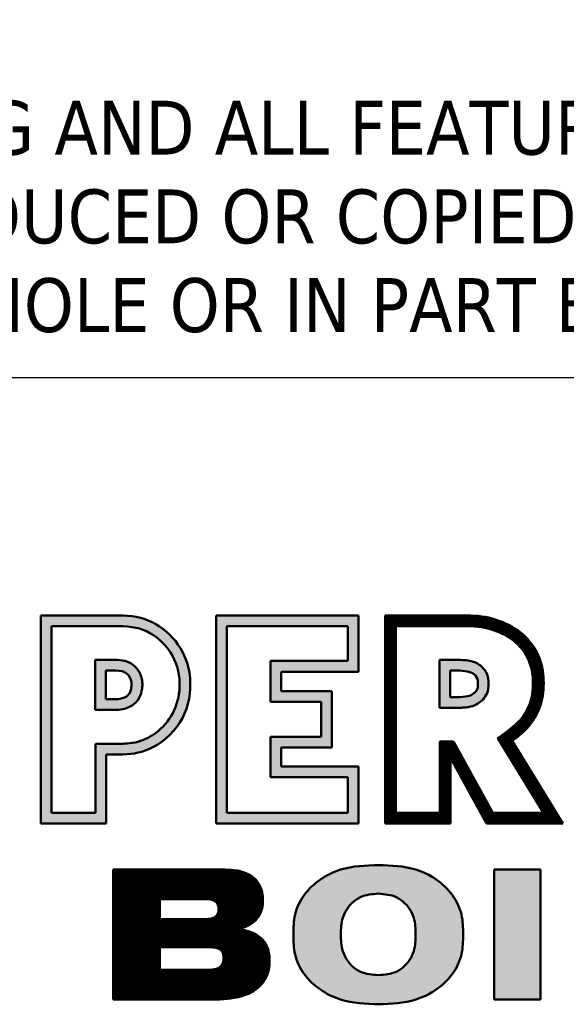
# Model space of a CAD drawing. Header units: inches. Extents: x 36 to 1719, y -84 to 1122.
# Tile 372 of 571: x 1409 to 1439, y 104 to 157. Entities that reach past the tile are written whole.
import ezdxf
from ezdxf.enums import TextEntityAlignment as Align

# ---------------------------------------------------------------- set-up
doc = ezdxf.new("R2010")
doc.units = ezdxf.units.IN
doc.header["$LTSCALE"] = 48
doc.header["$MEASUREMENT"] = 0
doc.layers.add('No Plot', color=7, linetype='Continuous', lineweight=25, plot=False)
doc.layers.add('Title (ANSI)', color=7, linetype='Continuous', lineweight=50)
doc.styles.add('Note Text (ANSI)', font='tahoma.ttf')
doc.styles.get("Standard").update_dxf_attribs({"font": 'arial.ttf'})
pattern_1 = [(45, (0, 0), (-3.0935921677e-05, 3.0935921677e-05), [])]

# ---------------------------------------------------------------- blocks, each defined once
blk = doc.blocks.new('Title Blocks SB TITLE-KS')
at = {"lineweight": 25}
h = blk.add_hatch(color=256, dxfattribs=at)
edge = h.paths.add_edge_path(flags=0)
edge.add_line((48.7307, 4.2394), (48.7563, 4.2394))
edge.add_spline(control_points=[(48.7563, 4.2394), (48.7636, 4.2394), (48.7696, 4.2399), (48.7829, 4.2426), (48.7905, 4.2461), (48.8138, 4.263), (48.8237, 4.282), (48.8249, 4.3147), (48.8222, 4.327), (48.811, 4.3477), (48.8018, 4.3567), (48.7811, 4.3686), (48.7714, 4.3702), (48.7559, 4.3705)], knot_values=[-0.818543, -0.818543, -0.818543, -0.818543, -0.7519, -0.7519, -0.65082, -0.65082, -0.418996, -0.418996, -0.279331, -0.279331, -0.139665, -0.139665, 0, 0, 0, 0], degree=3, periodic=0)
edge.add_line((48.7559, 4.3705), (48.6819, 4.3705))
edge.add_line((48.6819, 4.3705), (48.6819, 4.1626))
edge.add_line((48.6819, 4.1626), (48.7307, 4.1626))
edge.add_line((48.7307, 4.1626), (48.7307, 4.2394))
edge = h.paths.add_edge_path()
edge.add_spline(control_points=[(48.7563, 4.2275), (48.7694, 4.2275), (48.7798, 4.2288), (48.8041, 4.2394), (48.8166, 4.2501), (48.8409, 4.2887), (48.8404, 4.3252), (48.8153, 4.3605), (48.8051, 4.3692), (48.7825, 4.3806), (48.7708, 4.3822), (48.7561, 4.3824)], knot_values=[0, 0, 0, 0, 0.112702, 0.112702, 0.264618, 0.264618, 0.566661, 0.566661, 0.692602, 0.692602, 0.818543, 0.818543, 0.818543, 0.818543], degree=3, periodic=0)
edge.add_line((48.7561, 4.3824), (48.67, 4.3824))
edge.add_line((48.67, 4.3824), (48.67, 4.1507))
edge.add_line((48.67, 4.1507), (48.7426, 4.1507))
edge.add_line((48.7426, 4.1507), (48.7426, 4.2275))
edge.add_line((48.7426, 4.2275), (48.7563, 4.2275))
h = blk.add_hatch(color=256, dxfattribs=at)
h.paths.add_polyline_path([(48.9255, 4.286), (48.9255, 4.3316), (49.0117, 4.3316), (49.0117, 4.3705), (48.877, 4.3705), (48.877, 4.1626), (49.0116, 4.1626), (49.0116, 4.2021), (48.9255, 4.2021), (48.9255, 4.2471), (48.982, 4.2471), (48.982, 4.286)], flags=0)
h.paths.add_polyline_path([(49.0236, 4.3197), (49.0236, 4.3824), (48.8651, 4.3824), (48.8651, 4.1507), (49.0235, 4.1507), (49.0235, 4.214), (48.9374, 4.214), (48.9374, 4.2352), (48.9939, 4.2352), (48.9939, 4.2979), (48.9374, 4.2979), (48.9374, 4.3197)])
h = blk.add_hatch(dxfattribs=at)
h.set_pattern_fill('ANSI31', color=256, scale=0.00035, style=0)
h.set_pattern_definition(pattern_1)
edge = h.paths.add_edge_path(flags=0)
edge.add_line((49.1293, 4.2421), (49.173, 4.1626))
edge.add_line((49.173, 4.1626), (49.2296, 4.1626))
edge.add_line((49.2296, 4.1626), (49.1786, 4.2457))
edge.add_spline(control_points=[(49.1786, 4.2457), (49.1854, 4.2504), (49.1909, 4.2545), (49.1951, 4.258)], knot_values=[-0.701293, -0.701293, -0.701293, -0.701293, -0.650383, -0.650383, -0.650383, -0.650383], degree=3, periodic=0)
edge.add_spline(control_points=[(49.1951, 4.258), (49.1991, 4.2613), (49.2019, 4.264), (49.2088, 4.2724), (49.2128, 4.2796), (49.2172, 4.2937), (49.218, 4.302), (49.2173, 4.3211), (49.2148, 4.3299), (49.202, 4.3521), (49.1885, 4.3615), (49.1614, 4.3697), (49.1525, 4.3706), (49.1399, 4.3704)], knot_values=[-0.650383, -0.650383, -0.650383, -0.650383, -0.601453, -0.601453, -0.510571, -0.510571, -0.419689, -0.419689, -0.301849, -0.301849, -0.111362, -0.111362, 0, 0, 0, 0], degree=3, periodic=0)
edge.add_line((49.1399, 4.3704), (49.0652, 4.3704))
edge.add_line((49.0652, 4.3704), (49.0652, 4.1626))
edge.add_line((49.0652, 4.1626), (49.114, 4.1626))
edge.add_line((49.114, 4.1626), (49.114, 4.2421))
edge.add_line((49.114, 4.2421), (49.1293, 4.2421))
edge = h.paths.add_edge_path()
edge.add_line((49.251, 4.1507), (49.1946, 4.2425))
edge.add_spline(control_points=[(49.1946, 4.2425), (49.1976, 4.2447), (49.2003, 4.2468), (49.2027, 4.2488)], knot_values=[0.650383, 0.650383, 0.650383, 0.650383, 0.677218, 0.677218, 0.677218, 0.677218], degree=3, periodic=0)
edge.add_spline(control_points=[(49.2027, 4.2488), (49.2094, 4.2543), (49.2137, 4.2591), (49.2228, 4.2728), (49.2264, 4.2812), (49.2298, 4.2982), (49.2301, 4.3084), (49.2271, 4.3362), (49.2167, 4.3547), (49.1924, 4.3717), (49.1824, 4.3761), (49.1618, 4.3818), (49.1519, 4.3825), (49.14, 4.3824)], knot_values=[0, 0, 0, 0, 0.074157, 0.074157, 0.162849, 0.162849, 0.251541, 0.251541, 0.44626, 0.44626, 0.548321, 0.548321, 0.650383, 0.650383, 0.650383, 0.650383], degree=3, periodic=0)
edge.add_line((49.14, 4.3824), (49.0532, 4.3824))
edge.add_line((49.0532, 4.3824), (49.0532, 4.1507))
edge.add_line((49.0532, 4.1507), (49.1259, 4.1507))
edge.add_line((49.1259, 4.1507), (49.1259, 4.2236))
edge.add_line((49.1259, 4.2236), (49.166, 4.1507))
edge.add_line((49.166, 4.1507), (49.251, 4.1507))
h = blk.add_hatch(color=256, dxfattribs=at)
edge = h.paths.add_edge_path(flags=0)
edge.add_line((48.7423, 4.289), (48.7494, 4.289))
edge.add_spline(control_points=[(48.7494, 4.289), (48.7542, 4.289), (48.7573, 4.2892), (48.7645, 4.2913), (48.7665, 4.2926), (48.7704, 4.2982), (48.7715, 4.3032), (48.7705, 4.3118), (48.7685, 4.3154), (48.7623, 4.3202), (48.7594, 4.3208), (48.7526, 4.321)], knot_values=[-0.274372, -0.274372, -0.274372, -0.274372, -0.232556, -0.232556, -0.183037, -0.183037, -0.122025, -0.122025, -0.061012, -0.061012, 0, 0, 0, 0], degree=3, periodic=0)
edge.add_line((48.7526, 4.321), (48.7423, 4.321))
edge.add_line((48.7423, 4.321), (48.7423, 4.289))
edge = h.paths.add_edge_path()
edge.add_spline(control_points=[(48.7494, 4.2771), (48.7519, 4.2771), (48.7573, 4.2771), (48.7649, 4.2787), (48.7733, 4.2823), (48.7801, 4.29), (48.7836, 4.3018), (48.7827, 4.315), (48.7752, 4.3264), (48.7642, 4.3326), (48.7564, 4.3328), (48.7525, 4.3329)], knot_values=[0, 0, 0, 0, 21.446278, 45.995522, 66.36737, 98.655676, 129.682851, 170.550924, 207.699464, 241.742111, 274.372411, 274.372411, 274.372411, 274.372411], degree=3, periodic=0)
edge.add_line((48.7525, 4.3329), (48.7304, 4.3328))
edge.add_line((48.7304, 4.3328), (48.7304, 4.2771))
edge.add_line((48.7304, 4.2771), (48.7494, 4.2771))
h = blk.add_hatch(color=256, dxfattribs=at)
edge = h.paths.add_edge_path(flags=0)
edge.add_spline(control_points=[(49.1329, 4.2914), (49.1378, 4.2915), (49.1417, 4.2916), (49.148, 4.293), (49.1501, 4.294), (49.1539, 4.2972), (49.1553, 4.299), (49.1565, 4.3026), (49.1567, 4.3063), (49.1559, 4.313), (49.1547, 4.3148), (49.1479, 4.3201), (49.142, 4.3208), (49.1329, 4.3209)], knot_values=[-0.288872, -0.288872, -0.288872, -0.288872, -0.246765, -0.246765, -0.208681, -0.208681, -0.170597, -0.170597, -0.132513, -0.132513, -0.07892, -0.07892, 0, 0, 0, 0], degree=3, periodic=0)
edge.add_line((49.1329, 4.3209), (49.1256, 4.3209))
edge.add_line((49.1256, 4.3209), (49.1256, 4.2914))
edge.add_line((49.1256, 4.2914), (49.1329, 4.2914))
edge = h.paths.add_edge_path()
edge.add_line((49.1137, 4.2795), (49.1329, 4.2795))
edge.add_spline(control_points=[(49.1329, 4.2795), (49.1352, 4.2795), (49.1396, 4.2795), (49.1469, 4.2803), (49.1549, 4.2826), (49.1622, 4.2881), (49.1677, 4.2962), (49.1689, 4.3062), (49.1677, 4.3159), (49.1633, 4.3231), (49.1573, 4.3283), (49.1498, 4.3317), (49.1412, 4.3327), (49.1357, 4.3328), (49.1329, 4.3328)], knot_values=[0, 0, 0, 0, 19.68907, 37.183159, 62.807968, 90.559754, 113.544659, 144.551319, 174.727619, 195.878946, 214.672315, 242.231464, 264.830431, 288.883455, 288.883455, 288.883455, 288.883455], degree=3, periodic=0)
edge.add_line((49.1329, 4.3328), (49.1137, 4.3328))
edge.add_line((49.1137, 4.3328), (49.1137, 4.2795))
h = blk.add_hatch(color=256, dxfattribs=at)
edge = h.paths.add_edge_path(flags=0)
edge.add_spline(control_points=[(49.0872, 4.027), (49.087, 4.0332), (49.0867, 4.0496), (49.0697, 4.0704), (49.0527, 4.0718), (49.0458, 4.0724)], knot_values=[-196.858611, -196.858611, -196.858611, -196.858611, -143.618174, -57.414771, 0, 0, 0, 0], degree=3, periodic=0)
edge.add_spline(control_points=[(49.0458, 4.0724), (49.0389, 4.0719), (49.0216, 4.0705), (49.0046, 4.0496), (49.0041, 4.0332), (49.0039, 4.027)], knot_values=[-198.15438, -198.15438, -198.15438, -198.15438, -139.494959, -53.291556, 0, 0, 0, 0], degree=3, periodic=0)
edge.add_spline(control_points=[(49.0039, 4.027), (49.0041, 4.0207), (49.0046, 4.0044), (49.0216, 3.9834), (49.0389, 3.9821), (49.0459, 3.9816)], knot_values=[-198.411905, -198.411905, -198.411905, -198.411905, -145.121128, -58.917726, 0, 0, 0, 0], degree=3, periodic=0)
edge.add_spline(control_points=[(49.0459, 3.9816), (49.0527, 3.9821), (49.0697, 3.9836), (49.0867, 4.0044), (49.087, 4.0207), (49.0872, 4.027)], knot_values=[-196.6013, -196.6013, -196.6013, -196.6013, -139.444578, -53.241176, 0, 0, 0, 0], degree=3, periodic=0)
edge = h.paths.add_edge_path()
edge.add_spline(control_points=[(49.0459, 4.1042), (49.0316, 4.1038), (49.0006, 4.1029), (48.9658, 4.0795), (48.9515, 4.0499), (48.9512, 4.0344), (48.9511, 4.0268)], knot_values=[0, 0, 0, 0, 121.303554, 262.91652, 331.147321, 394.98389, 394.98389, 394.98389, 394.98389], degree=3, periodic=0)
edge.add_spline(control_points=[(48.9511, 4.0268), (48.9512, 4.0193), (48.9515, 4.0038), (48.9658, 3.9742), (49.0006, 3.9509), (49.0316, 3.9497), (49.0459, 3.9491)], knot_values=[0, 0, 0, 0, 63.818911, 132.049711, 273.662677, 395.001539, 395.001539, 395.001539, 395.001539], degree=3, periodic=0)
edge.add_spline(control_points=[(49.0459, 3.9491), (49.06, 3.9497), (49.0907, 3.951), (49.1254, 3.9742), (49.1397, 4.0038), (49.14, 4.0193), (49.1401, 4.0269)], knot_values=[0, 0, 0, 0, 119.925613, 261.538579, 329.76938, 393.637082, 393.637082, 393.637082, 393.637082], degree=3, periodic=0)
edge.add_spline(control_points=[(49.1401, 4.0269), (49.14, 4.0344), (49.1397, 4.0499), (49.1254, 4.0795), (49.0908, 4.1028), (49.06, 4.1038), (49.0459, 4.1042)], knot_values=[0, 0, 0, 0, 63.781396, 132.012197, 273.625163, 393.348671, 393.348671, 393.348671, 393.348671], degree=3, periodic=0)
h = blk.add_hatch(dxfattribs=at)
h.set_pattern_fill('ANSI31', color=256, scale=0.00035, style=0)
h.set_pattern_definition(pattern_1)
edge = h.paths.add_edge_path(flags=0)
edge.add_line((48.8023, 3.9875), (48.8567, 3.9875))
edge.add_spline(control_points=[(48.8567, 3.9875), (48.8577, 3.9875), (48.8597, 3.9875), (48.8621, 3.9879), (48.8651, 3.9885), (48.8681, 3.9896), (48.8713, 3.9925), (48.8733, 3.9962), (48.8736, 4.0006), (48.8733, 4.0043), (48.872, 4.0081), (48.8692, 4.0107), (48.8656, 4.012), (48.8622, 4.0125), (48.8591, 4.0127), (48.8574, 4.0127), (48.8566, 4.0127)], knot_values=[-138.059108, -138.059108, -138.059108, -138.059108, -129.678332, -121.376797, -116.767826, -103.812896, -94.676817, -80.216732, -69.105277, -57.710838, -47.88682, -35.866014, -26.520091, -14.922162, -6.895848, 0, 0, 0, 0], degree=3, periodic=0)
edge.add_line((48.8566, 4.0127), (48.8023, 4.0127))
edge.add_line((48.8023, 4.0127), (48.8023, 3.9875))
edge = h.paths.add_edge_path(flags=0)
edge.add_line((48.8025, 4.0441), (48.8535, 4.0441))
edge.add_spline(control_points=[(48.8535, 4.0441), (48.8549, 4.0441), (48.8571, 4.0441), (48.8608, 4.0449), (48.8649, 4.0467), (48.8677, 4.0509), (48.8681, 4.0557), (48.8676, 4.0598), (48.8651, 4.0634), (48.8615, 4.0654), (48.858, 4.0662), (48.8552, 4.0664), (48.8537, 4.0664), (48.8532, 4.0664)], knot_values=[-119.342972, -119.342972, -119.342972, -119.342972, -107.342224, -100.443953, -87.079297, -70.488666, -59.600945, -46.774352, -35.297935, -23.84831, -12.395346, -4.545955, 0, 0, 0, 0], degree=3, periodic=0)
edge.add_line((48.8532, 4.0664), (48.8025, 4.0664))
edge.add_line((48.8025, 4.0664), (48.8025, 4.0441))
edge = h.paths.add_edge_path()
edge.add_spline(control_points=[(48.8895, 4.0328), (48.8905, 4.0331), (48.8931, 4.0337), (48.8976, 4.0353), (48.902, 4.0374), (48.9065, 4.0404), (48.9099, 4.0435), (48.913, 4.0476), (48.915, 4.0517), (48.9164, 4.056), (48.9171, 4.0604), (48.9173, 4.0646), (48.9172, 4.0687), (48.9165, 4.0732), (48.9153, 4.0777), (48.9131, 4.0826), (48.9104, 4.0869), (48.9068, 4.0904), (48.9034, 4.0929), (48.8995, 4.0949), (48.8953, 4.0965), (48.8908, 4.0977), (48.8868, 4.0983), (48.8827, 4.0988), (48.8778, 4.0991), (48.874, 4.0992), (48.8719, 4.0992)], knot_values=[0, 0, 0, 0, 8.259258, 22.888893, 40.689723, 50.687745, 68.353182, 80.542787, 94.018555, 107.764489, 119.14978, 132.14778, 143.21613, 154.398622, 171.050613, 182.919142, 200.343742, 214.594199, 225.505564, 236.767803, 251.550036, 264.361289, 276.33066, 286.072641, 299.740571, 318.388347, 318.388347, 318.388347, 318.388347], degree=3, periodic=0)
edge.add_line((48.8719, 4.0992), (48.7507, 4.0992))
edge.add_line((48.7507, 4.0992), (48.7507, 3.9545))
edge.add_line((48.7507, 3.9545), (48.8614, 3.9545))
edge.add_spline(control_points=[(48.8614, 3.9545), (48.8635, 3.9545), (48.8684, 3.9545), (48.8755, 3.955), (48.8839, 3.9559), (48.8923, 3.9576), (48.9013, 3.9605), (48.9081, 3.9645), (48.9132, 3.9687), (48.9172, 3.973), (48.9211, 3.9793), (48.924, 3.9876), (48.9247, 3.9954), (48.9245, 4.0021), (48.9239, 4.0073), (48.9223, 4.0126), (48.9199, 4.0175), (48.9164, 4.0219), (48.9122, 4.0254), (48.9089, 4.0274), (48.9056, 4.029), (48.9022, 4.0303), (48.8985, 4.0312), (48.8956, 4.0318), (48.8931, 4.0323), (48.8912, 4.0326), (48.8899, 4.0328), (48.8895, 4.0328)], knot_values=[0, 0, 0, 0, 17.200377, 42.099151, 61.209439, 89.620964, 115.361397, 142.096092, 156.470923, 172.177105, 191.705667, 219.818342, 247.114264, 257.731892, 278.018924, 291.66196, 304.822844, 324.525577, 339.60272, 350.809722, 358.213634, 370.799355, 381.846713, 390.612912, 396.149819, 404.107905, 407.195046, 407.195046, 407.195046, 407.195046], degree=3, periodic=0)
blk.add_hatch(color=256, dxfattribs=at).paths.add_polyline_path([(49.1744, 3.9545), (49.226, 3.9545), (49.226, 4.0992), (49.1744, 4.0992)])
at = {"layer": 'No Plot', "color": 7, "linetype": 'Continuous', "lineweight": 25}
for p, q in [((48.7561, 4.3824), (48.67, 4.3824)), ((48.67, 4.3824), (48.67, 4.1507)), ((49.0236, 4.3824), (48.8651, 4.3824)), ((48.8651, 4.3824), (48.8651, 4.1507)), ((49.0236, 4.3197), (49.0236, 4.3824)), ((49.0532, 4.1507), (49.0532, 4.3824)), ((49.0532, 4.3824), (49.14, 4.3824)), ((48.7559, 4.3705), (48.6819, 4.3705)), ((48.6819, 4.3705), (48.6819, 4.1626)), ((49.0117, 4.3705), (48.877, 4.3705)), ((48.877, 4.3705), (48.877, 4.1626)), ((49.0117, 4.3316), (49.0117, 4.3705)), ((49.0652, 4.1626), (49.0652, 4.3704)), ((49.0652, 4.3704), (49.1399, 4.3704)), ((48.7525, 4.3329), (48.7304, 4.3328)), ((48.7304, 4.3328), (48.7304, 4.2771)), ((48.9255, 4.286), (48.9255, 4.3316)), ((48.9255, 4.3316), (49.0117, 4.3316)), ((49.1137, 4.3328), (49.1137, 4.2795)), ((49.1137, 4.3328), (49.1329, 4.3328)), ((48.7526, 4.321), (48.7423, 4.321)), ((48.7423, 4.321), (48.7423, 4.289)), ((48.9374, 4.2979), (48.9374, 4.3197)), ((48.9374, 4.3197), (49.0236, 4.3197)), ((49.1256, 4.3209), (49.1256, 4.2914)), ((49.1256, 4.3209), (49.1329, 4.3209)), ((48.9939, 4.2979), (48.9374, 4.2979)), ((48.9939, 4.2352), (48.9939, 4.2979)), ((49.1256, 4.2914), (49.1329, 4.2914)), ((48.7423, 4.289), (48.7494, 4.289)), ((48.982, 4.286), (48.9255, 4.286)), ((48.982, 4.2471), (48.982, 4.286)), ((49.1137, 4.2795), (49.1329, 4.2795)), ((48.7304, 4.2771), (48.7494, 4.2771)), ((48.9255, 4.2021), (48.9255, 4.2471)), ((48.9255, 4.2471), (48.982, 4.2471)), ((49.1786, 4.2457), (49.2296, 4.1626)), ((48.7307, 4.1626), (48.7307, 4.2394)), ((48.7307, 4.2394), (48.7563, 4.2394)), ((48.9374, 4.214), (48.9374, 4.2352)), ((48.9374, 4.2352), (48.9939, 4.2352)), ((49.1293, 4.2421), (49.114, 4.2421)), ((49.114, 4.2421), (49.114, 4.1626)), ((49.1293, 4.2421), (49.173, 4.1626)), ((49.1946, 4.2425), (49.251, 4.1507)), ((48.7426, 4.1507), (48.7426, 4.2275)), ((48.7426, 4.2275), (48.7563, 4.2275)), ((49.166, 4.1507), (49.1259, 4.2236)), ((49.1259, 4.2236), (49.1259, 4.1507)), ((49.0235, 4.214), (48.9374, 4.214)), ((49.0235, 4.1507), (49.0235, 4.214)), ((49.0116, 4.2021), (48.9255, 4.2021)), ((49.0116, 4.1626), (49.0116, 4.2021)), ((48.6819, 4.1626), (48.7307, 4.1626)), ((48.877, 4.1626), (49.0116, 4.1626)), ((49.114, 4.1626), (49.0652, 4.1626)), ((49.2296, 4.1626), (49.173, 4.1626)), ((48.67, 4.1507), (48.7426, 4.1507)), ((48.8651, 4.1507), (49.0235, 4.1507)), ((49.1259, 4.1507), (49.0532, 4.1507)), ((49.251, 4.1507), (49.166, 4.1507)), ((48.7507, 4.0992), (48.7507, 3.9545)), ((48.8719, 4.0992), (48.7507, 4.0992)), ((49.1744, 4.0992), (49.226, 4.0992)), ((49.1744, 3.9545), (49.1744, 4.0992)), ((49.226, 4.0992), (49.226, 3.9545)), ((48.8025, 4.0664), (48.8025, 4.0441)), ((48.8025, 4.0664), (48.8532, 4.0664)), ((48.8025, 4.0441), (48.8535, 4.0441)), ((48.8023, 4.0127), (48.8023, 3.9875)), ((48.8023, 4.0127), (48.8566, 4.0127)), ((48.8023, 3.9875), (48.8567, 3.9875)), ((48.7507, 3.9545), (48.8614, 3.9545)), ((49.226, 3.9545), (49.1744, 3.9545))]:
    blk.add_line(p, q, dxfattribs=at)
for points, knots in [([(48.7561, 4.3824), (48.7708, 4.3822), (48.7825, 4.3806), (48.8051, 4.3692), (48.8153, 4.3605), (48.8404, 4.3252), (48.8409, 4.2887), (48.8166, 4.2501), (48.8041, 4.2394), (48.7798, 4.2288), (48.7694, 4.2275), (48.7563, 4.2275)], [0, 0, 0, 0, 0.1259411, 0.1259411, 0.2518823, 0.2518823, 0.5539255, 0.5539255, 0.7058413, 0.7058413, 0.8185433, 0.8185433, 0.8185433, 0.8185433]), ([(49.14, 4.3824), (49.1519, 4.3825), (49.1618, 4.3818), (49.1824, 4.3761), (49.1924, 4.3717), (49.2167, 4.3547), (49.2271, 4.3362), (49.2301, 4.3084), (49.2298, 4.2982), (49.2264, 4.2812), (49.2228, 4.2728), (49.2137, 4.2591), (49.2094, 4.2543), (49.2027, 4.2488), (49.2003, 4.2468), (49.1976, 4.2447), (49.1946, 4.2425)], [0, 0, 0, 0, 0.1020614, 0.1020614, 0.2041229, 0.2041229, 0.3988419, 0.3988419, 0.487534, 0.487534, 0.5762262, 0.5762262, 0.6503828, 0.6503828, 0.6503828, 0.6772177, 0.6772177, 0.6772177, 0.6772177]), ([(48.7559, 4.3705), (48.7714, 4.3702), (48.7811, 4.3686), (48.8018, 4.3567), (48.811, 4.3477), (48.8222, 4.327), (48.8249, 4.3147), (48.8237, 4.282), (48.8138, 4.263), (48.7905, 4.2461), (48.7829, 4.2426), (48.7696, 4.2399), (48.7636, 4.2394), (48.7563, 4.2394)], [0, 0, 0, 0, 0.1396655, 0.1396655, 0.279331, 0.279331, 0.4189965, 0.4189965, 0.6508205, 0.6508205, 0.7519002, 0.7519002, 0.8185433, 0.8185433, 0.8185433, 0.8185433]), ([(49.1399, 4.3704), (49.1525, 4.3706), (49.1614, 4.3697), (49.1885, 4.3615), (49.202, 4.3521), (49.2148, 4.3299), (49.2173, 4.3211), (49.218, 4.302), (49.2172, 4.2937), (49.2128, 4.2796), (49.2088, 4.2724), (49.2019, 4.264), (49.1991, 4.2613), (49.1951, 4.258), (49.1909, 4.2545), (49.1854, 4.2504), (49.1786, 4.2457)], [0, 0, 0, 0, 0.1113616, 0.1113616, 0.3018491, 0.3018491, 0.4196889, 0.4196889, 0.5105709, 0.5105709, 0.6014528, 0.6014528, 0.6503828, 0.6503828, 0.6503828, 0.7012931, 0.7012931, 0.7012931, 0.7012931]), ([(48.7526, 4.321), (48.7594, 4.3208), (48.7623, 4.3202), (48.7685, 4.3154), (48.7705, 4.3118), (48.7715, 4.3032), (48.7704, 4.2982), (48.7665, 4.2926), (48.7645, 4.2913), (48.7573, 4.2892), (48.7542, 4.289), (48.7494, 4.289)], [0, 0, 0, 0, 0.0610124, 0.0610124, 0.1220249, 0.1220249, 0.1830373, 0.1830373, 0.2325564, 0.2325564, 0.2743724, 0.2743724, 0.2743724, 0.2743724]), ([(49.1329, 4.3209), (49.142, 4.3208), (49.1479, 4.3201), (49.1547, 4.3148), (49.1559, 4.313), (49.1567, 4.3063), (49.1565, 4.3026), (49.1553, 4.299), (49.1539, 4.2972), (49.1501, 4.294), (49.148, 4.293), (49.1417, 4.2916), (49.1378, 4.2915), (49.1329, 4.2914)], [0, 0, 0, 0, 0.0789204, 0.0789204, 0.132513, 0.132513, 0.1705971, 0.1705971, 0.2086812, 0.2086812, 0.2467653, 0.2467653, 0.2888722, 0.2888722, 0.2888722, 0.2888722])]:
    blk.add_open_spline(points, degree=3, knots=knots, dxfattribs=at)
for points in [[(48.7525, 4.3329), (48.7639, 4.3317), (48.7743, 4.3259), (48.7814, 4.315), (48.7827, 4.3008), (48.7794, 4.2905), (48.7718, 4.2821), (48.7653, 4.2791), (48.7569, 4.2774), (48.7494, 4.2771)], [(49.1329, 4.3328), (49.1414, 4.3326), (49.1492, 4.3314), (49.1579, 4.3274), (49.1629, 4.323), (49.1667, 4.3167), (49.1685, 4.3063), (49.1667, 4.2956), (49.1622, 4.2889), (49.1545, 4.2831), (49.1459, 4.2804), (49.1398, 4.2797), (49.1329, 4.2795)], [(49.0459, 4.1042), (49.0037, 4.0992), (48.9632, 4.0707), (48.9531, 4.0491), (48.9511, 4.0268)], [(49.0459, 4.1042), (49.0875, 4.0992), (49.128, 4.0707), (49.1382, 4.0491), (49.1401, 4.0269)], [(48.8719, 4.0992), (48.8784, 4.099), (48.8832, 4.0987), (48.8866, 4.0983), (48.8907, 4.0976), (48.895, 4.0965), (48.8999, 4.0947), (48.9033, 4.0928), (48.9064, 4.0906), (48.91, 4.0871), (48.9133, 4.082), (48.915, 4.0782), (48.9166, 4.0726), (48.9171, 4.0687), (48.9173, 4.0648), (48.917, 4.0603), (48.9163, 4.0563), (48.9149, 4.0517), (48.9128, 4.0475), (48.9102, 4.0441), (48.9057, 4.0399), (48.9028, 4.038), (48.8972, 4.0352), (48.8923, 4.0336), (48.8895, 4.0328)], [(49.0458, 4.0724), (49.0257, 4.0685), (49.0062, 4.0455), (49.0039, 4.027)], [(49.0458, 4.0724), (49.0656, 4.0685), (49.0851, 4.0455), (49.0872, 4.027)], [(48.8532, 4.0664), (48.8548, 4.0664), (48.8575, 4.0662), (48.8614, 4.0652), (48.8649, 4.0631), (48.8672, 4.0599), (48.868, 4.0554), (48.8675, 4.0517), (48.8643, 4.0469), (48.8601, 4.0448), (48.8577, 4.0443), (48.8535, 4.0441)], [(48.8895, 4.0328), (48.8906, 4.0327), (48.8934, 4.0322), (48.8953, 4.0319), (48.8983, 4.0313), (48.902, 4.0303), (48.9061, 4.0287), (48.9085, 4.0276), (48.9118, 4.0255), (48.9159, 4.0221), (48.9201, 4.0167), (48.9222, 4.0126), (48.9236, 4.008), (48.9245, 4.001), (48.9246, 3.9973), (48.9236, 3.9878), (48.9204, 3.9785), (48.9167, 3.9727), (48.913, 3.9687), (48.9092, 3.9655), (48.9011, 3.9608), (48.8925, 3.9578), (48.8828, 3.9558), (48.8762, 3.9551), (48.8675, 3.9546), (48.8614, 3.9545)], [(49.0459, 3.9491), (49.0037, 3.9545), (48.9632, 3.983), (48.9531, 4.0046), (48.9511, 4.0268)], [(49.0459, 3.9816), (49.0257, 3.9855), (49.0062, 4.0085), (49.0039, 4.027)], [(49.0459, 3.9816), (49.0656, 3.9855), (49.0851, 4.0085), (49.0872, 4.027)], [(49.0459, 3.9491), (49.0875, 3.9545), (49.128, 3.983), (49.1382, 4.0046), (49.1401, 4.0269)], [(48.8566, 4.0127), (48.859, 4.0127), (48.8618, 4.0125), (48.8658, 4.0118), (48.8688, 4.0106), (48.8719, 4.0077), (48.8731, 4.0045), (48.8735, 4.0005), (48.8731, 3.9967), (48.8707, 3.9922), (48.8683, 3.9901), (48.8641, 3.9883), (48.8626, 3.988), (48.8597, 3.9875), (48.8567, 3.9875)]]:
    blk.add_spline(points, degree=3, dxfattribs=at)
at = {"layer": 'Title (ANSI)', "lineweight": 25}
blk.add_line((47.7839, 4.6475), (54.5339, 4.6475), dxfattribs=at)
blk.add_line((47.7839, 4.6475), (54.5339, 4.6475), dxfattribs=at)
at = {"layer": 'Title (ANSI)'}
for p, q in [((48.7561, 4.3824), (48.67, 4.3824)), ((48.67, 4.3824), (48.67, 4.1507)), ((49.0236, 4.3824), (48.8651, 4.3824)), ((48.8651, 4.3824), (48.8651, 4.1507)), ((49.0236, 4.3197), (49.0236, 4.3824)), ((49.14, 4.3824), (49.0532, 4.3824)), ((49.0532, 4.3824), (49.0532, 4.1507)), ((48.6819, 4.1626), (48.6819, 4.3705)), ((48.6819, 4.3705), (48.7559, 4.3705)), ((48.877, 4.1626), (48.877, 4.3705)), ((48.877, 4.3705), (49.0117, 4.3705)), ((49.0117, 4.3705), (49.0117, 4.3316)), ((49.0652, 4.1626), (49.0652, 4.3704)), ((49.0652, 4.3704), (49.1399, 4.3704)), ((48.7304, 4.3328), (48.7525, 4.3329)), ((48.7525, 4.3329), (48.7304, 4.3328)), ((48.7304, 4.2771), (48.7304, 4.3328)), ((48.7304, 4.3328), (48.7304, 4.2771)), ((49.0117, 4.3316), (48.9255, 4.3316)), ((48.9255, 4.3316), (48.9255, 4.286)), ((49.1137, 4.2795), (49.1137, 4.3328)), ((49.1137, 4.3328), (49.1329, 4.3328)), ((49.1329, 4.3328), (49.1137, 4.3328)), ((49.1137, 4.3328), (49.1137, 4.2795)), ((48.7423, 4.289), (48.7423, 4.321)), ((48.7423, 4.321), (48.7526, 4.321)), ((48.7423, 4.289), (48.7423, 4.321)), ((48.7423, 4.321), (48.7526, 4.321)), ((48.9374, 4.2979), (48.9374, 4.3197)), ((48.9374, 4.3197), (49.0236, 4.3197)), ((49.1256, 4.2914), (49.1256, 4.3209)), ((49.1256, 4.3209), (49.1329, 4.3209)), ((49.1256, 4.3209), (49.1329, 4.3209)), ((49.1256, 4.2914), (49.1256, 4.3209)), ((48.9939, 4.2979), (48.9374, 4.2979)), ((48.9939, 4.2352), (48.9939, 4.2979)), ((49.1329, 4.2914), (49.1256, 4.2914)), ((49.1329, 4.2914), (49.1256, 4.2914)), ((48.7494, 4.289), (48.7423, 4.289)), ((48.7494, 4.289), (48.7423, 4.289)), ((48.9255, 4.286), (48.982, 4.286)), ((48.982, 4.286), (48.982, 4.2471)), ((49.1329, 4.2795), (49.1137, 4.2795)), ((49.1137, 4.2795), (49.1329, 4.2795)), ((48.7494, 4.2771), (48.7304, 4.2771)), ((48.7304, 4.2771), (48.7494, 4.2771)), ((48.982, 4.2471), (48.9255, 4.2471)), ((48.9255, 4.2471), (48.9255, 4.2021)), ((49.1786, 4.2457), (49.2296, 4.1626)), ((48.7563, 4.2394), (48.7307, 4.2394)), ((48.7307, 4.2394), (48.7307, 4.1626)), ((48.9374, 4.214), (48.9374, 4.2352)), ((48.9374, 4.2352), (48.9939, 4.2352)), ((49.1293, 4.2421), (49.114, 4.2421)), ((49.114, 4.2421), (49.114, 4.1626)), ((49.173, 4.1626), (49.1293, 4.2421)), ((49.251, 4.1507), (49.1946, 4.2425)), ((48.7426, 4.1507), (48.7426, 4.2275)), ((48.7426, 4.2275), (48.7563, 4.2275)), ((49.1259, 4.1507), (49.1259, 4.2236)), ((49.1259, 4.2236), (49.166, 4.1507)), ((49.0235, 4.214), (48.9374, 4.214)), ((49.0235, 4.1507), (49.0235, 4.214)), ((48.9255, 4.2021), (49.0116, 4.2021)), ((49.0116, 4.2021), (49.0116, 4.1626)), ((48.7307, 4.1626), (48.6819, 4.1626)), ((49.0116, 4.1626), (48.877, 4.1626)), ((49.114, 4.1626), (49.0652, 4.1626)), ((49.2296, 4.1626), (49.173, 4.1626)), ((48.67, 4.1507), (48.7426, 4.1507)), ((48.8651, 4.1507), (49.0235, 4.1507)), ((49.0532, 4.1507), (49.1259, 4.1507)), ((49.166, 4.1507), (49.251, 4.1507)), ((48.8719, 4.0992), (48.7507, 4.0992)), ((48.7507, 4.0992), (48.7507, 3.9545)), ((49.226, 4.0992), (49.1744, 4.0992)), ((49.1744, 4.0992), (49.1744, 3.9545)), ((49.226, 3.9545), (49.226, 4.0992)), ((48.8025, 4.0441), (48.8025, 4.0664)), ((48.8025, 4.0664), (48.8532, 4.0664)), ((48.8535, 4.0441), (48.8025, 4.0441)), ((48.8023, 3.9875), (48.8023, 4.0127)), ((48.8023, 4.0127), (48.8566, 4.0127)), ((48.8567, 3.9875), (48.8023, 3.9875)), ((48.7507, 3.9545), (48.8614, 3.9545)), ((49.1744, 3.9545), (49.226, 3.9545))]:
    blk.add_line(p, q, dxfattribs=at)
for points, knots in [([(48.7563, 4.2275), (48.7694, 4.2275), (48.7798, 4.2288), (48.8041, 4.2394), (48.8166, 4.2501), (48.8409, 4.2887), (48.8404, 4.3252), (48.8153, 4.3605), (48.8051, 4.3692), (48.7825, 4.3806), (48.7708, 4.3822), (48.7561, 4.3824)], [0, 0, 0, 0, 0.1127021, 0.1127021, 0.2646178, 0.2646178, 0.566661, 0.566661, 0.6926022, 0.6926022, 0.8185433, 0.8185433, 0.8185433, 0.8185433]), ([(49.2027, 4.2488), (49.2094, 4.2543), (49.2137, 4.2591), (49.2228, 4.2728), (49.2264, 4.2812), (49.2298, 4.2982), (49.2301, 4.3084), (49.2271, 4.3362), (49.2167, 4.3547), (49.1924, 4.3717), (49.1824, 4.3761), (49.1618, 4.3818), (49.1519, 4.3825), (49.14, 4.3824)], [0, 0, 0, 0, 0.0741566, 0.0741566, 0.1628488, 0.1628488, 0.2515409, 0.2515409, 0.4462599, 0.4462599, 0.5483213, 0.5483213, 0.6503828, 0.6503828, 0.6503828, 0.6503828]), ([(48.7559, 4.3705), (48.7714, 4.3702), (48.7811, 4.3686), (48.8018, 4.3567), (48.811, 4.3477), (48.8222, 4.327), (48.8249, 4.3147), (48.8237, 4.282), (48.8138, 4.263), (48.7905, 4.2461), (48.7829, 4.2426), (48.7696, 4.2399), (48.7636, 4.2394), (48.7563, 4.2394)], [0, 0, 0, 0, 0.1396655, 0.1396655, 0.279331, 0.279331, 0.4189965, 0.4189965, 0.6508205, 0.6508205, 0.7519002, 0.7519002, 0.8185433, 0.8185433, 0.8185433, 0.8185433]), ([(49.1399, 4.3704), (49.1525, 4.3706), (49.1614, 4.3697), (49.1885, 4.3615), (49.202, 4.3521), (49.2148, 4.3299), (49.2173, 4.3211), (49.218, 4.302), (49.2172, 4.2937), (49.2128, 4.2796), (49.2088, 4.2724), (49.2019, 4.264), (49.1991, 4.2613), (49.1951, 4.258)], [0, 0, 0, 0, 0.1113616, 0.1113616, 0.3018491, 0.3018491, 0.4196889, 0.4196889, 0.5105709, 0.5105709, 0.6014528, 0.6014528, 0.6503828, 0.6503828, 0.6503828, 0.6503828]), ([(48.7525, 4.3329), (48.7564, 4.3328), (48.7642, 4.3326), (48.7752, 4.3264), (48.7827, 4.315), (48.7836, 4.3018), (48.7801, 4.29), (48.7733, 4.2823), (48.7649, 4.2787), (48.7573, 4.2771), (48.7519, 4.2771), (48.7494, 4.2771)], [0, 0, 0, 0, 32.6303, 66.672947, 103.821487, 144.68956, 175.716735, 208.005041, 228.376889, 252.926133, 274.372411, 274.372411, 274.372411, 274.372411]), ([(48.7494, 4.2771), (48.7519, 4.2771), (48.7573, 4.2771), (48.7649, 4.2787), (48.7733, 4.2823), (48.7801, 4.29), (48.7836, 4.3018), (48.7827, 4.315), (48.7752, 4.3264), (48.7642, 4.3326), (48.7564, 4.3328), (48.7525, 4.3329)], [0, 0, 0, 0, 21.446278, 45.995522, 66.36737, 98.655676, 129.682851, 170.550924, 207.699464, 241.742111, 274.372411, 274.372411, 274.372411, 274.372411]), ([(49.1329, 4.3328), (49.1357, 4.3328), (49.1412, 4.3327), (49.1498, 4.3317), (49.1573, 4.3283), (49.1633, 4.3231), (49.1677, 4.3159), (49.1689, 4.3062), (49.1677, 4.2962), (49.1622, 4.2881), (49.1549, 4.2826), (49.1469, 4.2803), (49.1396, 4.2795), (49.1352, 4.2795), (49.1329, 4.2795)], [0, 0, 0, 0, 24.053024, 46.651991, 74.211139, 93.004509, 114.155836, 144.332136, 175.338796, 198.323701, 226.075487, 251.700296, 269.194385, 288.883455, 288.883455, 288.883455, 288.883455]), ([(49.1329, 4.2795), (49.1352, 4.2795), (49.1396, 4.2795), (49.1469, 4.2803), (49.1549, 4.2826), (49.1622, 4.2881), (49.1677, 4.2962), (49.1689, 4.3062), (49.1677, 4.3159), (49.1633, 4.3231), (49.1573, 4.3283), (49.1498, 4.3317), (49.1412, 4.3327), (49.1357, 4.3328), (49.1329, 4.3328)], [0, 0, 0, 0, 19.68907, 37.183159, 62.807968, 90.559754, 113.544659, 144.551319, 174.727619, 195.878946, 214.672315, 242.231464, 264.830431, 288.883455, 288.883455, 288.883455, 288.883455]), ([(48.7526, 4.321), (48.7594, 4.3208), (48.7623, 4.3202), (48.7685, 4.3154), (48.7705, 4.3118), (48.7715, 4.3032), (48.7704, 4.2982), (48.7665, 4.2926), (48.7645, 4.2913), (48.7573, 4.2892), (48.7542, 4.289), (48.7494, 4.289)], [0, 0, 0, 0, 0.0610124, 0.0610124, 0.1220249, 0.1220249, 0.1830373, 0.1830373, 0.2325564, 0.2325564, 0.2743724, 0.2743724, 0.2743724, 0.2743724]), ([(48.7526, 4.321), (48.7594, 4.3208), (48.7623, 4.3202), (48.7685, 4.3154), (48.7705, 4.3118), (48.7715, 4.3032), (48.7704, 4.2982), (48.7665, 4.2926), (48.7645, 4.2913), (48.7573, 4.2892), (48.7542, 4.289), (48.7494, 4.289)], [0, 0, 0, 0, 0.0610124, 0.0610124, 0.1220249, 0.1220249, 0.1830373, 0.1830373, 0.2325564, 0.2325564, 0.2743724, 0.2743724, 0.2743724, 0.2743724]), ([(49.1329, 4.3209), (49.142, 4.3208), (49.1479, 4.3201), (49.1547, 4.3148), (49.1559, 4.313), (49.1567, 4.3063), (49.1565, 4.3026), (49.1553, 4.299), (49.1539, 4.2972), (49.1501, 4.294), (49.148, 4.293), (49.1417, 4.2916), (49.1378, 4.2915), (49.1329, 4.2914)], [0, 0, 0, 0, 0.0789204, 0.0789204, 0.132513, 0.132513, 0.1705971, 0.1705971, 0.2086812, 0.2086812, 0.2467653, 0.2467653, 0.2888722, 0.2888722, 0.2888722, 0.2888722]), ([(49.1329, 4.3209), (49.142, 4.3208), (49.1479, 4.3201), (49.1547, 4.3148), (49.1559, 4.313), (49.1567, 4.3063), (49.1565, 4.3026), (49.1553, 4.299), (49.1539, 4.2972), (49.1501, 4.294), (49.148, 4.293), (49.1417, 4.2916), (49.1378, 4.2915), (49.1329, 4.2914)], [0, 0, 0, 0, 0.0789204, 0.0789204, 0.132513, 0.132513, 0.1705971, 0.1705971, 0.2086812, 0.2086812, 0.2467653, 0.2467653, 0.2888722, 0.2888722, 0.2888722, 0.2888722]), ([(49.0459, 4.1042), (49.0316, 4.1038), (49.0006, 4.1029), (48.9658, 4.0795), (48.9515, 4.0499), (48.9512, 4.0344), (48.9511, 4.0268)], [0, 0, 0, 0, 121.303554, 262.91652, 331.147321, 394.98389, 394.98389, 394.98389, 394.98389]), ([(49.1401, 4.0269), (49.14, 4.0344), (49.1397, 4.0499), (49.1254, 4.0795), (49.0908, 4.1028), (49.06, 4.1038), (49.0459, 4.1042)], [0, 0, 0, 0, 63.781396, 132.012197, 273.625163, 393.348671, 393.348671, 393.348671, 393.348671]), ([(48.8895, 4.0328), (48.8905, 4.0331), (48.8931, 4.0337), (48.8976, 4.0353), (48.902, 4.0374), (48.9065, 4.0404), (48.9099, 4.0435), (48.913, 4.0476), (48.915, 4.0517), (48.9164, 4.056), (48.9171, 4.0604), (48.9173, 4.0646), (48.9172, 4.0687), (48.9165, 4.0732), (48.9153, 4.0777), (48.9131, 4.0826), (48.9104, 4.0869), (48.9068, 4.0904), (48.9034, 4.0929), (48.8995, 4.0949), (48.8953, 4.0965), (48.8908, 4.0977), (48.8868, 4.0983), (48.8827, 4.0988), (48.8778, 4.0991), (48.874, 4.0992), (48.8719, 4.0992)], [0, 0, 0, 0, 8.259258, 22.888893, 40.689723, 50.687745, 68.353182, 80.542787, 94.018555, 107.764489, 119.14978, 132.14778, 143.21613, 154.398622, 171.050613, 182.919142, 200.343742, 214.594199, 225.505564, 236.767803, 251.550036, 264.361289, 276.33066, 286.072641, 299.740571, 318.388347, 318.388347, 318.388347, 318.388347]), ([(49.0039, 4.027), (49.0041, 4.0332), (49.0046, 4.0496), (49.0216, 4.0705), (49.0389, 4.0719), (49.0458, 4.0724)], [0, 0, 0, 0, 53.291556, 139.494959, 198.15438, 198.15438, 198.15438, 198.15438]), ([(49.0458, 4.0724), (49.0527, 4.0718), (49.0697, 4.0704), (49.0867, 4.0496), (49.087, 4.0332), (49.0872, 4.027)], [0, 0, 0, 0, 57.414771, 143.618174, 196.858611, 196.858611, 196.858611, 196.858611]), ([(48.8532, 4.0664), (48.8537, 4.0664), (48.8552, 4.0664), (48.858, 4.0662), (48.8615, 4.0654), (48.8651, 4.0634), (48.8676, 4.0598), (48.8681, 4.0557), (48.8677, 4.0509), (48.8649, 4.0467), (48.8608, 4.0449), (48.8571, 4.0441), (48.8549, 4.0441), (48.8535, 4.0441)], [0, 0, 0, 0, 4.545955, 12.395346, 23.84831, 35.297935, 46.774352, 59.600945, 70.488666, 87.079297, 100.443953, 107.342224, 119.342972, 119.342972, 119.342972, 119.342972]), ([(48.8614, 3.9545), (48.8635, 3.9545), (48.8684, 3.9545), (48.8755, 3.955), (48.8839, 3.9559), (48.8923, 3.9576), (48.9013, 3.9605), (48.9081, 3.9645), (48.9132, 3.9687), (48.9172, 3.973), (48.9211, 3.9793), (48.924, 3.9876), (48.9247, 3.9954), (48.9245, 4.0021), (48.9239, 4.0073), (48.9223, 4.0126), (48.9199, 4.0175), (48.9164, 4.0219), (48.9122, 4.0254), (48.9089, 4.0274), (48.9056, 4.029), (48.9022, 4.0303), (48.8985, 4.0312), (48.8956, 4.0318), (48.8931, 4.0323), (48.8912, 4.0326), (48.8899, 4.0328), (48.8895, 4.0328)], [0, 0, 0, 0, 17.200377, 42.099151, 61.209439, 89.620964, 115.361397, 142.096092, 156.470923, 172.177105, 191.705667, 219.818342, 247.114264, 257.731892, 278.018924, 291.66196, 304.822844, 324.525577, 339.60272, 350.809722, 358.213634, 370.799355, 381.846713, 390.612912, 396.149819, 404.107905, 407.195046, 407.195046, 407.195046, 407.195046]), ([(48.9511, 4.0268), (48.9512, 4.0193), (48.9515, 4.0038), (48.9658, 3.9742), (49.0006, 3.9509), (49.0316, 3.9497), (49.0459, 3.9491)], [0, 0, 0, 0, 63.818911, 132.049711, 273.662677, 395.001539, 395.001539, 395.001539, 395.001539]), ([(49.0459, 3.9816), (49.0389, 3.9821), (49.0216, 3.9834), (49.0046, 4.0044), (49.0041, 4.0207), (49.0039, 4.027)], [0, 0, 0, 0, 58.917726, 145.121128, 198.411905, 198.411905, 198.411905, 198.411905]), ([(49.0872, 4.027), (49.087, 4.0207), (49.0867, 4.0044), (49.0697, 3.9836), (49.0527, 3.9821), (49.0459, 3.9816)], [0, 0, 0, 0, 53.241176, 139.444578, 196.6013, 196.6013, 196.6013, 196.6013]), ([(49.0459, 3.9491), (49.06, 3.9497), (49.0907, 3.951), (49.1254, 3.9742), (49.1397, 4.0038), (49.14, 4.0193), (49.1401, 4.0269)], [0, 0, 0, 0, 119.925613, 261.538579, 329.76938, 393.637082, 393.637082, 393.637082, 393.637082]), ([(48.8566, 4.0127), (48.8574, 4.0127), (48.8591, 4.0127), (48.8622, 4.0125), (48.8656, 4.012), (48.8692, 4.0107), (48.872, 4.0081), (48.8733, 4.0043), (48.8736, 4.0006), (48.8733, 3.9962), (48.8713, 3.9925), (48.8681, 3.9896), (48.8651, 3.9885), (48.8621, 3.9879), (48.8597, 3.9875), (48.8577, 3.9875), (48.8567, 3.9875)], [0, 0, 0, 0, 6.895848, 14.922162, 26.520091, 35.866014, 47.88682, 57.710838, 69.105277, 80.216732, 94.676817, 103.812896, 116.767826, 121.376797, 129.678332, 138.059108, 138.059108, 138.059108, 138.059108])]:
    blk.add_open_spline(points, degree=3, knots=knots, dxfattribs=at)
for points in [[(49.1951, 4.258), (49.1909, 4.2545), (49.1854, 4.2504), (49.1786, 4.2457)], [(49.1946, 4.2425), (49.1976, 4.2447), (49.2003, 4.2468), (49.2027, 4.2488)]]:
    blk.add_open_spline(points, degree=3, dxfattribs=at)
at = {"layer": 'Title (ANSI)', "insert": (47.8139, 4.6886), "char_height": 0.06, "width": 6.700989, "attachment_point": 7, "line_spacing_factor": 0.987884, "style": 'Note Text (ANSI)'}
blk.add_mtext('\\fTahoma|b0|i0;{\\H0.0600;NOTICE: THIS DRAWING AND ALL FEATURES SEPARATELY OR COLLECTIVELY DISCLOSED THEREBY OR EMBODIED THEREIN ARE THE PROPERTY OF SUPERIOR BOILER, LLC. THE DRAWING SHALL NOT BE REPRODUCED OR COPIED, AND MUST BE RETURNED IMMEDIATELY UPON REQUEST. NO INFORMATION EMBODIED THEREIN SHALL BE COMMUNICATED, DISCLOSED, OR USED IN ANY MANNER, IN WHOLE OR IN PART EXCEPT AS AND TO EXTEND PREVIOUSLY EXPRESSLY AUTHORIZED IN WRITING BY THE COMPANY.}', dxfattribs=at)
at = {"layer": 'Title (ANSI)', "lineweight": 30, "flags": 63}
for tag, p in [('REV._1_#', (41.2839, 4.3662)), ('REV_#1_DATE', (46.0339, 4.3662)), ('REV_#1_DRAWN', (46.5339, 4.3662)), ('REV_#1_APPR', (47.0339, 4.3662)), ('REV_#1_P.M.', (47.5339, 4.3662)), ('REV._2__#', (41.2839, 4.1787)), ('REV_#2_DATE', (46.0339, 4.1787)), ('REV_#2_DRAWN', (46.5339, 4.1787)), ('REV_#2_APPR', (47.0339, 4.1787)), ('REV_#2_P.M.', (47.5339, 4.1787)), ('REV._3_#', (41.2839, 3.9912)), ('REV_#3_DATE', (46.0339, 3.9912)), ('REV_#3_DRAWN', (46.5339, 3.9912)), ('REV_#3_APPR', (47.0339, 3.9912)), ('REV_#3_P.M.', (47.5339, 3.9912)), ('REV._4_#', (41.2839, 3.8037)), ('REV_#4_DATE', (46.0339, 3.8037)), ('REV_#4_DRAWN', (46.5339, 3.8037)), ('REV_#4_APPR', (47.0339, 3.8037)), ('REV_#4_P.M.', (47.5339, 3.8037)), ('REV._5_#', (41.2839, 3.6162)), ('REV_#5_DATE', (46.0339, 3.6162)), ('REV_#5_DRAWN', (46.5339, 3.6162)), ('REV_#5_APPR', (47.0339, 3.6162)), ('REV_#5_P.M.', (47.5339, 3.6162)), ('REV._6_#', (41.2839, 3.4287)), ('REV_#6_DATE', (46.0339, 3.4287)), ('REV_#6_DRAWN', (46.5339, 3.4287)), ('REV_#6_APPR', (47.0339, 3.4287)), ('REV_#6_P.M.', (47.5339, 3.4287))]:
    blk.add_attdef(tag, text='', height=0.08, dxfattribs=at).set_placement(p, align=Align.MIDDLE_CENTER)
for tag, p in [('REVISION_#1_DESCRIPTION', (41.5639, 4.3662)), ('REVISION_#2_DESCRIPTION', (41.5639, 4.1787)), ('REVISION_#3_DESCRIPTION', (41.5639, 3.9912)), ('REVISION_#4_DESCRIPTION', (41.5639, 3.8037)), ('REVISION_#5_DESCRIPTION', (41.5639, 3.6162)), ('REVISION_#6_DESCRIPTION', (41.5639, 3.4287))]:
    blk.add_attdef(tag, text='', height=0.08, dxfattribs=at).set_placement(p, align=Align.MIDDLE_LEFT)
for tag, height, p in [('DRAWING_NAME', 0.125, (51.9089, 3.68)), ('DRAWING_REV_#', 0.188, (54.2839, 2.7925))]:
    blk.add_attdef(tag, text='', height=height, dxfattribs=at).set_placement(p, align=Align.TOP_CENTER)
for tag, height, p in [('SCALE', 0.1, (53.1889, 2.8675)), ('CONTRACTOR', 0.125, (49.3139, 3.2425)), ('PROJECT', 0.125, (51.9389, 3.2425)), ('DRAWN_BY_DATE', 0.1, (49.3139, 2.555)), ('DRAWN_BY_INITIAL', 0.1, (49.3139, 2.8675)), ('MODEL_NUMBER', 0.1, (51.9389, 2.8675)), ('APPROVED_BY_INITIAL', 0.1, (50.1889, 2.8675)), ('PROJECT_MANAGER_INITIAL', 0.1, (51.0639, 2.8675)), ('APPROVED_BY_DATE', 0.1, (50.1889, 2.555)), ('PROJECT_MANAGER_DATE', 0.1, (51.0639, 2.555)), ('DRAWING_NUMBER', 0.1, (51.9389, 2.555)), ('SIZE', 0.1, (53.1889, 2.555))]:
    blk.add_attdef(tag, text='', height=height, dxfattribs=at).set_placement(p, align=Align.TOP_LEFT)

msp = doc.modelspace()

# ---------------------------------------------------------------- block references
at = {"xscale": 48, "yscale": 48, "zscale": 48}
msp.add_blockref('Title Blocks SB TITLE-KS', (-925.62861, -85.07969), dxfattribs=at)

doc.saveas('drawing.dxf')
